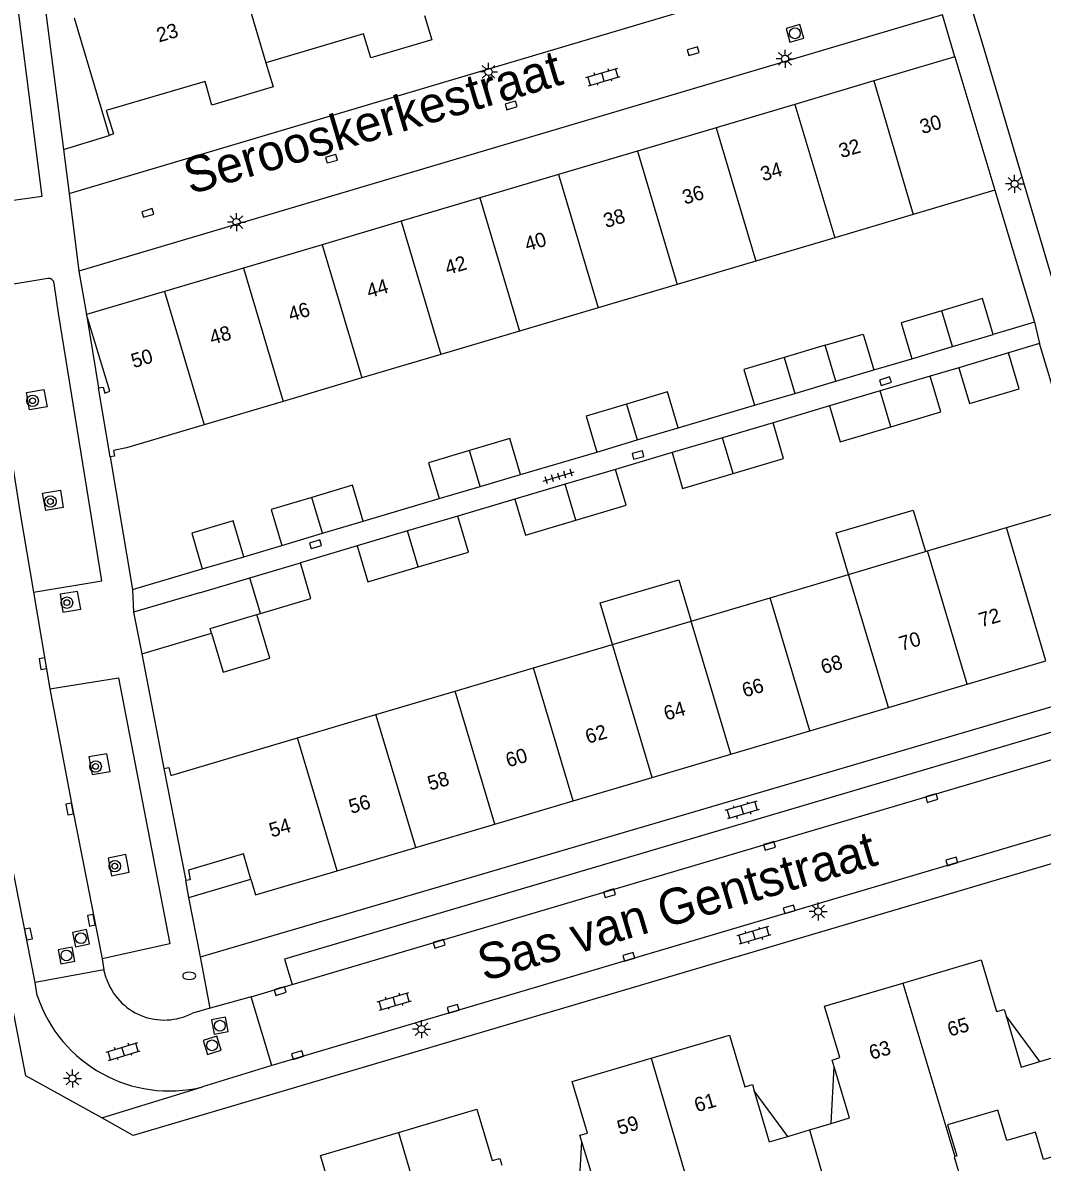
# Model space of a CAD drawing. Extents: x 125000 to 129004, y 397500 to 399008.
# Drawn here: x 126645.2 to 126716, y 398842.1 to 398921.2 of the extents above; entities that cross this region are included whole.
import ezdxf

# ---------------------------------------------------------------- set-up
doc = ezdxf.new("R2010")
doc.units = 0
for name, color, linetype in [('gg-afsc-erfafscheiding', 7, 'Continuous'), ('gg-afsc-muur', 7, 'Continuous'), ('gg-anno-huisnummerreeks BGT', 7, 'Continuous'), ('gg-anno-openbare ruimte label', 7, 'Continuous'), ('gg-bbg-bijgebouw', 7, 'Continuous'), ('gg-bbg-gedigitaliseerde bijgebouw', 7, 'Continuous'), ('gg-bbg-hoofdgebouw', 7, 'Continuous'), ('gg-bbg-luifel en loopbrug', 7, 'Continuous'), ('gg-bbg-tussenscheiding', 7, 'Continuous'), ('gg-knt-verharding', 7, 'Continuous'), ('gg-knt-verharding nz', 7, 'Continuous'), ('gt-grn-weggrens', 7, 'Continuous'), ('gt-symb-boom', 7, 'Continuous'), ('gt-symb-brandkraan', 7, 'Continuous'), ('gt-symb-klinker verharding', 7, 'Continuous'), ('gt-symb-kolk', 7, 'Continuous'), ('gt-symb-lichtmast', 7, 'Continuous'), ('gt-symb-rioolschacht', 7, 'Continuous'), ('gt-symb-tegel verharding', 7, 'Continuous')]:
    doc.layers.add(name, color=color, linetype=linetype)

# ---------------------------------------------------------------- blocks, each defined once
blk = doc.blocks.new('gt0-LMAST')
at = {"layer": 'gt-symb-lichtmast'}
for p, q in [((-0.182, 0.173), (-0.447, 0.438)), ((-0.005, 0.246), (-0.005, 0.621)), ((0.172, 0.173), (0.437, 0.438)), ((-0.255, -0.004), (-0.63, -0.004)), ((-0.182, -0.181), (-0.447, -0.446)), ((-0.005, -0.254), (-0.005, -0.629)), ((0.437, -0.446), (0.172, -0.181)), ((0.245, -0.004), (0.62, -0.004))]:
    blk.add_line(p, q, dxfattribs=at)
blk.add_circle((-0.005, -0.004), 0.25, dxfattribs=at)
blk = doc.blocks.new('gt0-RS')
at = {"layer": 'gt-symb-rioolschacht'}
blk.add_lwpolyline([(-0.5, -0.5), (0.5, -0.5), (0.5, 0.5), (-0.5, 0.5)], close=True, dxfattribs=at)
blk.add_circle((0, 0), 0.375, dxfattribs=at)
blk = doc.blocks.new('gt0-KOLK')
at = {"layer": 'gt-symb-kolk'}
blk.add_lwpolyline([(0, 0), (0.375, 0), (0.375, 0.4), (-0.375, 0.4), (-0.375, 0), (0, 0)], dxfattribs=at)
blk = doc.blocks.new('gt0-KL1')
at = {"layer": 'gt-symb-klinker verharding'}
for p, q in [((-1.15, 0.3), (1.15, 0.3)), ((-1, -0.3), (-1, 0.3)), ((-0.5, 0.3), (-0.5, 0.45)), ((0, -0.3), (0, 0.3)), ((0.5, 0.3), (0.5, 0.45)), ((1, -0.3), (1, 0.3)), ((-1.15, -0.3), (1.15, -0.3)), ((-0.5, -0.45), (-0.5, -0.3)), ((0.5, -0.45), (0.5, -0.3))]:
    blk.add_line(p, q, dxfattribs=at)
blk = doc.blocks.new('gt0-TEG1')
at = {"layer": 'gt-symb-tegel verharding'}
for p, q in [((-1.125, 0), (1.125, 0)), ((-0.9, -0.25), (-0.9, 0.25)), ((-0.45, -0.25), (-0.45, 0.25)), ((0, -0.25), (0, 0.25)), ((0.45, -0.25), (0.45, 0.25)), ((0.9, -0.25), (0.9, 0.25))]:
    blk.add_line(p, q, dxfattribs=at)
blk = doc.blocks.new('gt0-BOOM')
at = {"layer": 'gt-symb-boom'}
for radius in [0.4, 0.2]:
    blk.add_circle((0, 0), radius, dxfattribs=at)
blk = doc.blocks.new('gt0-BR')
at = {"layer": 'gt-symb-brandkraan'}
for centre, radius, start, end in [((-0.244, 0), 0.206, 107.56694, 252.43307), ((0.599, -2.664), 3, 106.89205, 107.56694), ((0, -0.691), 0.938, 73.10799, 106.89205), ((-0.599, -2.664), 3, 72.43309, 73.10799), ((0.244, 0), 0.206, 287.56695, 72.43309), ((0.599, 2.664), 3, 252.43307, 253.10797), ((0, 0.691), 0.938, 253.10797, 286.89206), ((-0.599, 2.664), 3, 286.89206, 287.56695)]:
    blk.add_arc(centre, radius, start, end, dxfattribs=at)

msp = doc.modelspace()

# ---------------------------------------------------------------- linework, layer by layer
at = {"layer": 'gg-afsc-erfafscheiding'}
for p, q in [((126704.306, 398897.064), (126706.942, 398897.843)), ((126710.203, 398897.218), (126708.228, 398896.645)), ((126690.737, 398893.056), (126696.023, 398894.611)), ((126701.241, 398894.565), (126697.314, 398893.403)), ((126679.8, 398889.811), (126685.091, 398891.366)), ((126690.307, 398891.331), (126686.377, 398890.166)), ((126668.866, 398886.569), (126674.156, 398888.134)), ((126679.388, 398888.091), (126675.439, 398886.924)), ((126660.58, 398884.105), (126663.223, 398884.893)), ((126668.45, 398884.856), (126664.511, 398883.682))]:
    msp.add_line(p, q, dxfattribs=at)
at = {"layer": 'gg-afsc-muur'}
for p, q in [((126645.864, 398929.535), (126648.076, 398912.359)), ((126648.076, 398912.359), (126651.24, 398913.343)), ((126712.715, 398909.541), (126715.464, 398900.378)), ((126715.464, 398900.378), (126712.594, 398899.524)), ((126715.816, 398898.902), (126713.646, 398898.251)), ((126719.128, 398887.79), (126715.816, 398898.902)), ((126651.305, 398891.043), (126652.872, 398881.829)), ((126652.872, 398881.829), (126657.708, 398883.257)), ((126653.499, 398877.367), (126655.044, 398869.415)), ((126657.577, 398856.327), (126656.783, 398860.462))]:
    msp.add_line(p, q, dxfattribs=at)
at = {"layer": 'gg-bbg-bijgebouw'}
for p, q in [((126709.768, 398898.684), (126712.594, 398899.524)), ((126700.93, 398898.778), (126698.088, 398897.935)), ((126706.942, 398897.843), (126709.768, 398898.684)), ((126713.646, 398898.251), (126710.203, 398897.218)), ((126708.228, 398896.645), (126704.74, 398895.607)), ((126698.825, 398895.442), (126701.669, 398896.285)), ((126696.023, 398894.611), (126698.825, 398895.442)), ((126704.74, 398895.607), (126701.241, 398894.565)), ((126697.314, 398893.403), (126693.802, 398892.365)), ((126687.893, 398892.205), (126690.737, 398893.056)), ((126685.091, 398891.366), (126687.893, 398892.205)), ((126693.802, 398892.365), (126690.307, 398891.331)), ((126676.984, 398888.974), (126679.8, 398889.811)), ((126686.377, 398890.166), (126682.888, 398889.13)), ((126674.156, 398888.134), (126676.984, 398888.974)), ((126682.888, 398889.13), (126679.388, 398888.091)), ((126666.045, 398885.731), (126668.866, 398886.569)), ((126675.439, 398886.924), (126671.945, 398885.89)), ((126663.223, 398884.893), (126666.045, 398885.731)), ((126671.945, 398885.89), (126668.45, 398884.856)), ((126657.708, 398883.257), (126660.58, 398884.105)), ((126661.007, 398882.644), (126664.511, 398883.682)), ((126657.512, 398881.608), (126661.007, 398882.644)), ((126657.512, 398881.608), (126652.938, 398880.253)), ((126652.938, 398880.253), (126653.499, 398877.367)), ((126661.499, 398880.086), (126661.747, 398880.16)), ((126653.499, 398877.367), (126658.346, 398878.797))]:
    msp.add_line(p, q, dxfattribs=at)
for points in [[(126712.594, 398899.524), (126711.853, 398902.016), (126709.029, 398901.176)], [(126709.029, 398901.176), (126706.201, 398900.335), (126706.942, 398897.843)], [(126710.203, 398897.218), (126710.951, 398894.728), (126714.393, 398895.761), (126713.646, 398898.251)], [(126698.088, 398897.935), (126695.284, 398897.104), (126696.023, 398894.611)], [(126705.481, 398893.114), (126708.97, 398894.153), (126708.228, 398896.645)], [(126690.737, 398893.056), (126689.991, 398895.547), (126687.154, 398894.698)], [(126687.154, 398894.698), (126684.345, 398893.857), (126685.091, 398891.366)], [(126701.241, 398894.565), (126701.983, 398892.073), (126705.481, 398893.114)], [(126694.544, 398889.873), (126698.052, 398890.91), (126697.314, 398893.403)], [(126679.8, 398889.811), (126679.059, 398892.303), (126676.243, 398891.466)], [(126676.243, 398891.466), (126673.415, 398890.626), (126674.156, 398888.134)], [(126690.307, 398891.331), (126691.044, 398888.838), (126694.544, 398889.873)], [(126683.627, 398886.637), (126687.117, 398887.673), (126686.377, 398890.166)], [(126668.866, 398886.569), (126668.126, 398889.061), (126665.303, 398888.223)], [(126665.303, 398888.223), (126662.483, 398887.385), (126663.223, 398884.893)], [(126679.388, 398888.091), (126680.128, 398885.599), (126683.627, 398886.637)], [(126660.58, 398884.105), (126659.847, 398886.59), (126656.974, 398885.742), (126657.708, 398883.257)], [(126672.683, 398883.397), (126676.177, 398884.431), (126675.439, 398886.924)], [(126668.45, 398884.856), (126669.188, 398882.363), (126672.683, 398883.397)], [(126661.747, 398880.16), (126665.247, 398881.197), (126664.511, 398883.682)], [(126658.346, 398878.797), (126658.249, 398879.123), (126661.499, 398880.086)]]:
    msp.add_lwpolyline(points, dxfattribs=at)
at = {"layer": 'gg-bbg-gedigitaliseerde bijgebouw'}
msp.add_line((126701.669, 398896.285), (126704.306, 398897.064), dxfattribs=at)
msp.add_lwpolyline([(126700.93, 398898.778), (126703.565, 398899.56), (126704.306, 398897.064)], dxfattribs=at)
at = {"layer": 'gg-bbg-hoofdgebouw'}
for p, q in [((126648.807, 398921.498), (126651.24, 398913.343)), ((126709.94, 398918.793), (126704.304, 398917.12)), ((126709.94, 398918.793), (126712.715, 398909.541)), ((126704.304, 398917.12), (126698.83, 398915.496)), ((126698.83, 398915.496), (126693.373, 398913.877)), ((126693.373, 398913.877), (126687.901, 398912.253)), ((126687.901, 398912.253), (126682.434, 398910.63)), ((126682.434, 398910.63), (126676.962, 398909.006)), ((126712.715, 398909.541), (126707.048, 398907.86)), ((126676.962, 398909.006), (126671.507, 398907.388)), ((126707.048, 398907.86), (126701.594, 398906.242)), ((126671.507, 398907.388), (126666.022, 398905.76)), ((126701.594, 398906.242), (126696.112, 398904.616)), ((126666.022, 398905.76), (126660.56, 398904.139)), ((126696.112, 398904.616), (126690.665, 398903)), ((126660.56, 398904.139), (126655.094, 398902.517)), ((126690.665, 398903), (126685.177, 398901.372)), ((126655.094, 398902.517), (126649.679, 398900.91)), ((126685.177, 398901.372), (126679.721, 398899.753)), ((126679.721, 398899.753), (126674.26, 398898.133)), ((126674.26, 398898.133), (126668.781, 398896.508)), ((126651.305, 398891.043), (126650.493, 398895.817)), ((126668.781, 398896.508), (126663.317, 398894.887)), ((126663.317, 398894.887), (126657.847, 398893.264)), ((126713.508, 398886.123), (126719.128, 398887.79)), ((126708.042, 398884.501), (126713.508, 398886.123)), ((126702.552, 398882.873), (126707.891, 398884.456)), ((126707.891, 398884.456), (126708.042, 398884.501)), ((126697.109, 398881.258), (126702.552, 398882.873)), ((126691.623, 398879.63), (126697.109, 398881.258)), ((126686.181, 398878.016), (126691.623, 398879.63)), ((126680.684, 398876.385), (126686.181, 398878.016)), ((126710.79, 398875.258), (126716.255, 398876.876)), ((126675.253, 398874.774), (126680.684, 398876.385)), ((126705.324, 398873.639), (126710.79, 398875.258)), ((126669.756, 398873.143), (126675.253, 398874.774)), ((126699.859, 398872.021), (126705.324, 398873.639)), ((126664.318, 398871.53), (126669.756, 398873.143)), ((126694.393, 398870.402), (126699.859, 398872.021)), ((126688.918, 398868.781), (126694.393, 398870.402)), ((126655.044, 398869.415), (126656.011, 398864.447)), ((126683.453, 398867.163), (126688.918, 398868.781)), ((126677.997, 398865.547), (126683.453, 398867.163)), ((126672.532, 398863.929), (126677.997, 398865.547)), ((126656.011, 398864.447), (126656.559, 398861.631)), ((126667.066, 398862.31), (126672.532, 398863.929)), ((126715.828, 398849.069), (126717.305, 398849.512)), ((126698.334, 398843.876), (126699.837, 398844.328)), ((126699.837, 398844.328), (126701.341, 398844.78)), ((126710.075, 398842.522), (126709.922, 398842.477))]:
    msp.add_line(p, q, dxfattribs=at)
for points in [[(126673.135, 398921.653), (126673.633, 398919.975), (126669.402, 398918.72), (126668.904, 398920.398), (126662.119, 398918.382)], [(126662.119, 398918.382), (126662.618, 398916.705), (126658.375, 398915.443), (126657.907, 398917.076), (126651.043, 398915.082), (126651.551, 398913.442), (126651.24, 398913.343)], [(126650.493, 398895.817), (126650.822, 398895.867), (126650.931, 398895.456), (126651.281, 398895.585), (126649.679, 398900.91)], [(126657.847, 398893.264), (126652.445, 398891.662), (126651.554, 398891.473), (126651.617, 398891.089), (126651.305, 398891.043)], [(126655.044, 398869.415), (126655.376, 398869.466), (126655.52, 398868.92), (126664.318, 398871.53)], [(126661.083, 398861.736), (126660.568, 398863.473), (126656.752, 398862.342), (126656.863, 398861.69), (126656.559, 398861.631)], [(126661.083, 398861.736), (126661.409, 398860.635), (126667.066, 398862.31)], [(126706.321, 398854.517), (126711.765, 398856.122), (126712.823, 398852.535), (126713.351, 398852.691), (126713.487, 398852.23)], [(126701.569, 398848.712), (126701.431, 398849.172), (126701.957, 398849.338), (126700.887, 398852.914), (126706.321, 398854.517)], [(126713.487, 398852.23), (126714.535, 398848.682), (126715.828, 398849.069)], [(126688.868, 398849.304), (126694.299, 398850.9), (126695.354, 398847.312), (126695.882, 398847.467), (126696.006, 398847.04)], [(126684.049, 398843.496), (126683.911, 398843.949), (126684.439, 398844.104), (126683.384, 398847.692), (126688.868, 398849.304)], [(126701.341, 398844.78), (126702.634, 398845.168), (126701.569, 398848.712)], [(126696.006, 398847.04), (126697.041, 398843.488), (126698.334, 398843.876)], [(126671.332, 398844.148), (126676.759, 398845.754), (126677.824, 398842.197), (126678.352, 398842.35), (126678.488, 398841.881)], [(126719.212, 398843.198), (126716.097, 398842.269), (126715.532, 398844.165), (126713.532, 398843.583), (126712.907, 398845.691), (126709.434, 398844.665), (126710.075, 398842.522)], [(126666.569, 398838.354), (126666.437, 398838.799), (126666.964, 398838.955), (126665.903, 398842.541), (126671.332, 398844.148)], [(126683.832, 398839.581), (126685.128, 398839.957), (126684.049, 398843.496)], [(126709.922, 398842.477), (126709.878, 398842.464), (126710.416, 398840.643), (126710.15, 398840.571), (126709.999, 398841.083), (126704.637, 398839.504), (126704.801, 398838.965)]]:
    msp.add_lwpolyline(points, dxfattribs=at)
at = {"layer": 'gg-bbg-luifel en loopbrug'}
for p, q in [((126656.783, 398860.462), (126661.083, 398861.736)), ((126656.783, 398860.462), (126656.559, 398861.631)), ((126715.828, 398849.069), (126713.487, 398852.23)), ((126701.341, 398844.78), (126701.569, 398848.712)), ((126698.334, 398843.876), (126696.006, 398847.04)), ((126683.832, 398839.581), (126684.049, 398843.496))]:
    msp.add_line(p, q, dxfattribs=at)
for points in [[(126702.552, 398882.873), (126701.698, 398885.754), (126707.036, 398887.337), (126707.891, 398884.456)], [(126686.181, 398878.016), (126685.327, 398880.897), (126690.769, 398882.511), (126691.623, 398879.63)], [(126658.346, 398878.797), (126659.149, 398876.091), (126662.398, 398877.054), (126661.499, 398880.086)]]:
    msp.add_lwpolyline(points, dxfattribs=at)
at = {"layer": 'gg-bbg-tussenscheiding'}
for p, q in [((126660.187, 398924.876), (126662.119, 398918.382)), ((126704.304, 398917.12), (126707.048, 398907.86)), ((126698.83, 398915.496), (126701.594, 398906.242)), ((126693.373, 398913.877), (126696.112, 398904.616)), ((126687.901, 398912.253), (126690.665, 398903)), ((126682.434, 398910.63), (126685.177, 398901.372)), ((126676.962, 398909.006), (126679.721, 398899.753)), ((126671.507, 398907.388), (126674.26, 398898.133)), ((126666.022, 398905.76), (126668.781, 398896.508)), ((126660.56, 398904.139), (126663.317, 398894.887)), ((126655.094, 398902.517), (126657.847, 398893.264)), ((126709.768, 398898.684), (126709.029, 398901.176)), ((126701.669, 398896.285), (126700.93, 398898.778)), ((126698.088, 398897.935), (126698.825, 398895.442)), ((126705.481, 398893.114), (126704.74, 398895.607)), ((126687.154, 398894.698), (126687.893, 398892.205)), ((126694.544, 398889.873), (126693.802, 398892.365)), ((126676.984, 398888.974), (126676.243, 398891.466)), ((126683.627, 398886.637), (126682.888, 398889.13)), ((126666.045, 398885.731), (126665.303, 398888.223)), ((126672.683, 398883.397), (126671.945, 398885.89)), ((126716.255, 398876.876), (126713.508, 398886.123)), ((126710.79, 398875.258), (126708.042, 398884.501)), ((126661.747, 398880.16), (126661.007, 398882.644)), ((126705.324, 398873.639), (126702.552, 398882.873)), ((126699.859, 398872.021), (126697.109, 398881.258)), ((126694.393, 398870.402), (126691.623, 398879.63)), ((126688.918, 398868.781), (126686.181, 398878.016)), ((126683.453, 398867.163), (126680.684, 398876.385)), ((126677.997, 398865.547), (126675.253, 398874.774)), ((126672.532, 398863.929), (126669.756, 398873.143)), ((126667.066, 398862.31), (126664.318, 398871.53)), ((126706.321, 398854.517), (126709.922, 398842.477)), ((126688.868, 398849.304), (126692.378, 398837.304)), ((126699.837, 398844.328), (126701.687, 398838.014)), ((126671.332, 398844.148), (126674.882, 398832.127))]:
    msp.add_line(p, q, dxfattribs=at)
at = {"layer": 'gg-knt-verharding'}
for p, q in [((126648.466, 398909.321), (126707.584, 398926.892)), ((126709.074, 398921.707), (126649.146, 398903.93)), ((126709.94, 398918.793), (126709.074, 398921.707)), ((126648.076, 398912.359), (126648.466, 398909.321)), ((126649.146, 398903.93), (126649.679, 398900.91)), ((126715.464, 398900.378), (126715.816, 398898.902)), ((126645.985, 398881.645), (126647.132, 398874.943)), ((126652.872, 398881.829), (126652.938, 398880.253)), ((126657.577, 398856.327), (126722.881, 398875.542)), ((126725.249, 398867.356), (126662.533, 398848.797)), ((126650.746, 398856.202), (126650.876, 398855.437)), ((126650.876, 398855.437), (126646.117, 398854.558)), ((126651.041, 398854.851), (126650.876, 398855.437)), ((126646.254, 398853.646), (126646.117, 398854.558)), ((126661.108, 398853.563), (126663.944, 398854.415)), ((126661.108, 398853.563), (126658.259, 398852.771)), ((126662.533, 398848.797), (126661.108, 398853.563)), ((126658.259, 398852.771), (126657.02, 398852.427)), ((126662.533, 398848.797), (126657.728, 398847.312))]:
    msp.add_line(p, q, dxfattribs=at)
for points in [[(126650.74, 398845.152), (126645.457, 398848.082), (126640.148, 398875.464), (126636.637, 398896.86), (126633.433, 398919.832), (126630.907, 398942.397), (126629.15, 398962.766), (126624.291, 398962.402)], [(126644.177, 398927.77), (126646.571, 398909.092), (126641.803, 398908.429)], [(126711.83, 398919.82), (126711.095, 398922.244), (126715.749, 398923.611)], [(126721.419, 398904.476), (126716.75, 398903.182), (126711.83, 398919.82)], [(126646.117, 398854.558), (126643.872, 398865.964), (126642.042, 398875.921), (126640.257, 398886.32), (126637.997, 398900.733)], [(126645.985, 398881.645), (126650.74, 398882.439), (126647.736, 398901.015)], [(126646.93, 398894.513), (126645.714, 398894.303), (126645.498, 398895.507), (126646.704, 398895.718), (126646.93, 398894.513)], [(126648.059, 398887.515), (126646.845, 398887.308), (126646.628, 398888.516), (126647.865, 398888.734), (126648.059, 398887.515)], [(126649.267, 398880.471), (126649.045, 398881.689), (126647.835, 398881.494), (126648.03, 398880.267), (126649.267, 398880.471)], [(126647.132, 398874.943), (126651.887, 398875.705), (126655.46, 398857.235), (126650.746, 398856.202)], [(126723.559, 398872.083), (126722.998, 398873.812), (126663.418, 398856.175), (126663.944, 398854.415)], [(126649.834, 398870.215), (126650.068, 398868.99), (126651.303, 398869.204), (126651.071, 398870.425), (126649.834, 398870.215)], [(126725.788, 398865.491), (126652.919, 398843.944), (126650.74, 398845.152)], [(126651.172, 398863.176), (126651.409, 398861.966), (126652.637, 398862.21), (126652.408, 398863.429), (126651.172, 398863.176)]]:
    msp.add_lwpolyline(points, dxfattribs=at)
for centre, radius, start, end in [((126655.065, 398856.19), 4.24, 198.40076, 297.46211), ((126655.412, 398856.675), 9.646, 198.30499, 283.89492)]:
    msp.add_arc(centre, radius, start, end, dxfattribs=at)
at = {"layer": 'gg-knt-verharding nz'}
for p, q in [((126646.986, 398903.414), (126642.62, 398902.678)), ((126647.736, 398901.015), (126647.422, 398903.076)), ((126663.944, 398854.415), (126723.559, 398872.083))]:
    msp.add_line(p, q, dxfattribs=at)
for points in [[(126642.975, 398900.216), (126645.067, 398887.109), (126645.985, 398881.645)], [(126647.132, 398874.943), (126648.693, 398866.637), (126650.746, 398856.202)]]:
    msp.add_lwpolyline(points, dxfattribs=at)
msp.add_arc((126647.035, 398903.026), 0.391, 7.30024, 97.13197, dxfattribs=at)
at = {"layer": 'gt-grn-weggrens'}
for p, q in [((126648.466, 398909.321), (126649.146, 398903.93)), ((126649.679, 398900.91), (126650.493, 398895.817)), ((126658.259, 398852.771), (126657.577, 398856.327)), ((126650.74, 398845.152), (126657.728, 398847.312))]:
    msp.add_line(p, q, dxfattribs=at)

# ---------------------------------------------------------------- block references
at = {"layer": 'gt-symb-boom'}
for p in [(126645.932, 398894.927), (126647.162, 398887.937), (126648.314, 398880.916), (126650.302, 398869.549), (126651.632, 398862.63)]:
    msp.add_blockref('gt0-BOOM', p, dxfattribs=at)
at = {"layer": 'gt-symb-brandkraan'}
msp.add_blockref('gt0-BR', (126656.8, 398855.017), dxfattribs=at)
at = {"layer": 'gt-symb-klinker verharding'}
for p, rotation in [((126685.517, 398917.396), 16.56746691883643), ((126695.17, 398866.52), -163.50377578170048), ((126695.981, 398857.825), -163.50377577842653), ((126671.027, 398853.245), 16.551136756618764), ((126652.216, 398849.766), 16.551136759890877)]:
    msp.add_blockref('gt0-KL1', p, dxfattribs=dict(at, rotation=rotation))
at = {"layer": 'gt-symb-kolk'}
for p, rotation in [((126691.713, 398919.383), -163.3227060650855), ((126679.088, 398915.619), -163.50377577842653), ((126666.616, 398911.916), -163.97589034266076), ((126653.876, 398908.154), -163.684806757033), ((126705.053, 398896.476), -161.51067367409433), ((126687.892, 398891.359), -165.28268885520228), ((126665.613, 398884.775), 16.677293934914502), ((126646.839, 398876.721), 99.84862238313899), ((126708.27, 398867.548), -163.50377577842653), ((126648.693, 398866.637), 100.65836150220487), ((126697.022, 398864.227), -163.50377577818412), ((126709.776, 398862.768), 16.496224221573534), ((126685.906, 398860.938), -163.44886324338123), ((126698.488, 398859.441), 16.496224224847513), ((126650.2, 398858.916), 100.83791044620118), ((126645.445, 398857.878), -78.57767893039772), ((126674.089, 398857.439), -163.3776038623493), ((126687.37, 398856.147), 16.496224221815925), ((126663.046, 398854.151), -163.14160123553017), ((126675.181, 398852.537), 16.496224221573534), ((126664.377, 398849.327), 16.4962242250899)]:
    msp.add_blockref('gt0-KOLK', p, dxfattribs=dict(at, rotation=rotation))
at = {"layer": 'gt-symb-lichtmast'}
for p in [(126698.153, 398918.666), (126677.578, 398917.76), (126714.088, 398909.978), (126660.08, 398907.331), (126700.457, 398859.485), (126672.926, 398851.323), (126648.697, 398847.898)]:
    msp.add_blockref('gt0-LMAST', p, dxfattribs=at)
at = {"layer": 'gt-symb-rioolschacht'}
for p, rotation in [((126698.834, 398920.43), 105.96901653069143), ((126649.284, 398857.629), 12.06274602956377), ((126648.28, 398856.43), -79.34163849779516), ((126658.926, 398851.557), -79.39794170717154), ((126658.384, 398850.194), -72.36228444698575)]:
    msp.add_blockref('gt0-RS', p, dxfattribs=dict(at, rotation=rotation))
at = {"layer": 'gt-symb-tegel verharding', "rotation": 16.85839877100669}
msp.add_blockref('gt0-TEG1', (126682.442, 398889.669), dxfattribs=at)

# ---------------------------------------------------------------- texts
at = {"layer": 'gg-anno-huisnummerreeks BGT'}
for s, rotation, p in [('23', 16.2, (126654.696, 398919.788)), ('30', 16.6, (126707.675, 398913.426)), ('32', 16.5, (126702.053, 398911.759)), ('34', 16.5, (126696.618, 398910.146)), ('36', 16.6, (126691.19, 398908.535)), ('38', 16.6, (126685.72, 398906.911)), ('40', 16.6, (126680.251, 398905.288)), ('42', 16.5, (126674.72, 398903.648)), ('44', 16.6, (126669.282, 398902.033)), ('46', 16.6, (126663.843, 398900.419)), ('48', 16.5, (126658.38, 398898.799)), ('50', 16.6, (126652.938, 398897.183)), ('72', 16.5, (126711.763, 398879.196)), ('70', 16.5, (126706.232, 398877.558)), ('68', 16.5, (126700.801, 398875.95)), ('66', 16.5, (126695.335, 398874.331)), ('64', 16.5, (126689.9, 398872.722)), ('62', 16.5, (126684.461, 398871.112)), ('60', 16.5, (126678.934, 398869.475)), ('58', 16.5, (126673.509, 398867.868)), ('56', 16.5, (126668.043, 398866.25)), ('54', 16.5, (126662.517, 398864.613)), ('65', 16.4, (126709.588, 398850.789)), ('63', 16.4, (126704.149, 398849.185)), ('61', 16.4, (126692.023, 398845.541)), ('59', 16.4, (126686.667, 398843.966))]:
    msp.add_text(s, height=1, rotation=rotation, dxfattribs=at).set_placement(p)
at = {"layer": 'gg-anno-openbare ruimte label'}
for s, p in [('Serooskerkestraat', (126656.868, 398909.225)), ('Sas van Gentstraat', (126677.267, 398854.615))]:
    msp.add_text(s, height=2.5, rotation=16.5, dxfattribs=at).set_placement(p)

doc.saveas('drawing.dxf')
